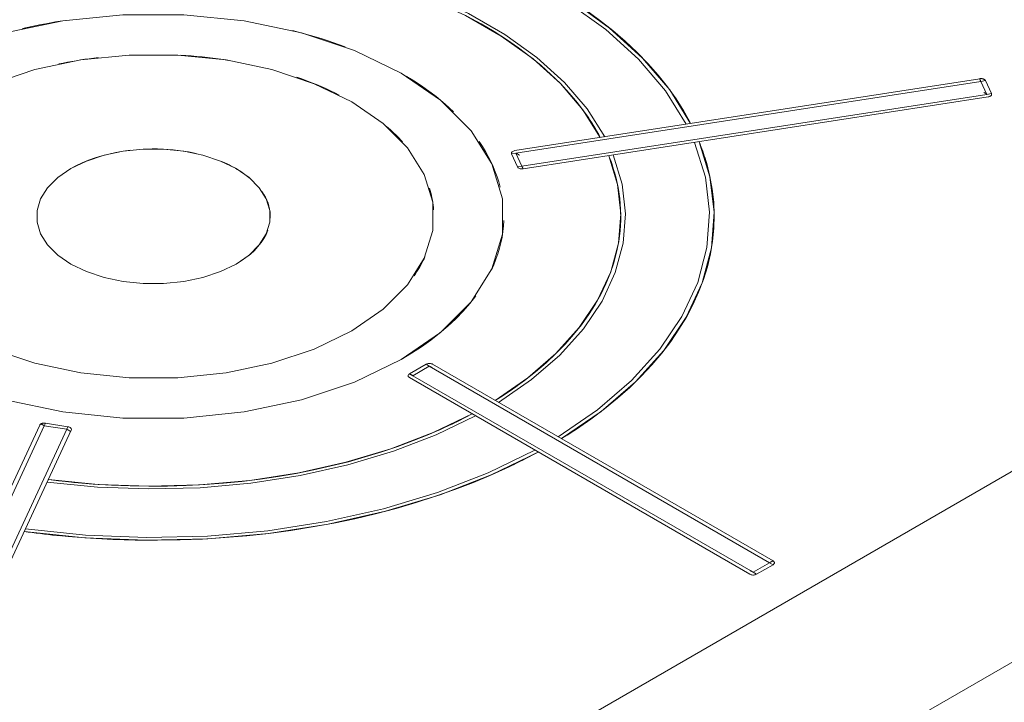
# Model space of a CAD drawing. Header units: millimetres. Extents: x 567 to 934, y -1 to 364.
# Tile 356 of 656: x 734.296 to 734.812, y 8.82 to 9.177. Entities that reach past the tile are written whole.
import ezdxf

# ---------------------------------------------------------------- set-up
doc = ezdxf.new("R2010")
doc.units = ezdxf.units.MM
doc.header["$MEASUREMENT"] = 0
doc.layers.add('ARQ FINA', color=8, linetype='Continuous')
doc.layers.add('G-IMPT', color=8, linetype='Continuous', lineweight=13)

msp = doc.modelspace()

# ---------------------------------------------------------------- linework, layer by layer
at = {"layer": 'ARQ FINA', "lineweight": 5}
for p, q in [((735.07439, 9.09), (734.33827, 8.665)), ((734.42487, 8.615), (735.16099, 9.04))]:
    msp.add_line(p, q, dxfattribs=at)
at = {"layer": 'G-IMPT', "lineweight": 5}
for p, q in [((734.79884, 9.14636), (734.55514, 9.10866)), ((734.79884, 9.14636), (734.55514, 9.10866)), ((734.55568, 9.10728), (734.79938, 9.14498)), ((734.80184, 9.14536), (734.79938, 9.14498)), ((734.79938, 9.14498), (734.80255, 9.13815)), ((734.80501, 9.13853), (734.80184, 9.14536)), ((734.80501, 9.13853), (734.80184, 9.14536)), ((734.80501, 9.13853), (734.80184, 9.14536)), ((734.80255, 9.13815), (734.55885, 9.10045)), ((734.55958, 9.0991), (734.80328, 9.1368)), ((734.80328, 9.1368), (734.55958, 9.0991)), ((734.80255, 9.13815), (734.80501, 9.13853)), ((734.55568, 9.10728), (734.55341, 9.10693)), ((734.55341, 9.10693), (734.55658, 9.1001)), ((734.55341, 9.10693), (734.55658, 9.1001)), ((734.55341, 9.10693), (734.55658, 9.1001)), ((734.55885, 9.10045), (734.55568, 9.10728)), ((734.55658, 9.1001), (734.55885, 9.10045)), ((734.5086, 8.99673), (734.49994, 8.99173)), ((734.5086, 8.99673), (734.49994, 8.99173)), ((734.5086, 8.99673), (734.49994, 8.99173)), ((734.51027, 8.99577), (734.5086, 8.99673)), ((734.69047, 8.89373), (734.51207, 8.99673)), ((734.69047, 8.89373), (734.51207, 8.99673)), ((734.49994, 8.99173), (734.50161, 8.99077)), ((734.50161, 8.99077), (734.51027, 8.99577)), ((734.68001, 8.88777), (734.50161, 8.99077)), ((734.51027, 8.99577), (734.68867, 8.89277)), ((734.49994, 8.98973), (734.67834, 8.88673)), ((734.67834, 8.88673), (734.49994, 8.98973)), ((734.30908, 8.96586), (734.30847, 8.96455)), ((734.32091, 8.96403), (734.30908, 8.96586)), ((734.32091, 8.96403), (734.30908, 8.96586)), ((734.32091, 8.96403), (734.30908, 8.96586)), ((734.30608, 8.96486), (734.24078, 8.82416)), ((734.24078, 8.82416), (734.30608, 8.96486)), ((734.24317, 8.82385), (734.30847, 8.96455)), ((734.3203, 8.96272), (734.255, 8.82202)), ((734.25734, 8.8216), (734.32264, 8.9623)), ((734.25734, 8.8216), (734.32264, 8.9623)), ((734.30847, 8.96455), (734.3203, 8.96272)), ((734.3203, 8.96272), (734.32091, 8.96403)), ((734.68867, 8.89277), (734.68001, 8.88777)), ((734.69047, 8.89173), (734.68867, 8.89277)), ((734.68001, 8.88777), (734.68181, 8.88673)), ((734.68181, 8.88673), (734.69047, 8.89173)), ((734.68181, 8.88673), (734.69047, 8.89173)), ((734.68181, 8.88673), (734.69047, 8.89173))]:
    msp.add_line(p, q, dxfattribs=at)
for points in [[(734.64493, 9.12255), (734.63407, 9.13993), (734.61998, 9.15651), (734.60283, 9.17211), (734.58282, 9.18652), (734.5602, 9.19958), (734.53523, 9.21113), (734.50822, 9.22104), (734.4795, 9.22917), (734.4494, 9.23544)], [(734.64729, 9.12292), (734.63635, 9.14045), (734.62214, 9.15718), (734.60484, 9.17292), (734.58465, 9.18746), (734.56183, 9.20064), (734.53664, 9.21229), (734.50939, 9.22228), (734.4804, 9.23049), (734.45004, 9.2368)], [(734.59995, 9.11559), (734.59081, 9.13), (734.57901, 9.14376), (734.56471, 9.15669), (734.54806, 9.16866), (734.52926, 9.17951), (734.50854, 9.18912), (734.48613, 9.19738), (734.46231, 9.20419), (734.43735, 9.20947)], [(734.60232, 9.11596), (734.59308, 9.13053), (734.58117, 9.14443), (734.56671, 9.15751), (734.54989, 9.1696), (734.53089, 9.18057), (734.50994, 9.19028), (734.4873, 9.19863), (734.46321, 9.20551), (734.43798, 9.21084)], [(734.64729, 9.12292), (734.6437, 9.12938), (734.63965, 9.13575), (734.63517, 9.14203), (734.63026, 9.1482), (734.62493, 9.15424), (734.61918, 9.16017), (734.61302, 9.16595), (734.60647, 9.17159), (734.59954, 9.17707), (734.59223, 9.18238)], [(734.49561, 8.99923), (734.5162, 9.0134), (734.53221, 9.02941), (734.54316, 9.04678), (734.54872, 9.06499), (734.54872, 9.08348), (734.54316, 9.10168), (734.53221, 9.11906), (734.5162, 9.13507), (734.49561, 9.14923), (734.47108, 9.16112), (734.44335, 9.17036), (734.41326, 9.17668), (734.38172, 9.1799), (734.3497, 9.1799), (734.31816, 9.17668), (734.28807, 9.17036), (734.26034, 9.16112), (734.23581, 9.14923)], [(734.31937, 9.17687), (734.31686, 9.17648), (734.31435, 9.17607), (734.31186, 9.17564), (734.30937, 9.17519), (734.3069, 9.17472), (734.30444, 9.17423), (734.30199, 9.17371), (734.29955, 9.17318), (734.29713, 9.17263)], [(734.5303, 9.17897), (734.53742, 9.17509), (734.54427, 9.17104), (734.55083, 9.16684), (734.5571, 9.16249), (734.56306, 9.158), (734.5687, 9.15338), (734.57402, 9.14863), (734.57901, 9.14376), (734.58365, 9.13878), (734.58795, 9.1337), (734.59189, 9.12852), (734.59547, 9.12325), (734.59868, 9.11791), (734.59995, 9.11559)], [(734.46617, 9.16304), (734.46323, 9.16412), (734.46026, 9.16517), (734.45725, 9.16619), (734.45421, 9.16718), (734.45114, 9.16813), (734.44804, 9.16905), (734.4449, 9.16994), (734.44174, 9.17079), (734.43855, 9.1716)], [(734.46963, 9.01423), (734.4861, 9.02556), (734.49891, 9.03837), (734.50767, 9.05227), (734.51212, 9.06684), (734.51212, 9.08163), (734.50767, 9.09619), (734.49891, 9.11009), (734.4861, 9.1229), (734.46963, 9.13423), (734.45001, 9.14374), (734.42782, 9.15114), (734.40375, 9.15619), (734.37852, 9.15876), (734.3529, 9.15876), (734.32767, 9.15619), (734.3036, 9.15114), (734.28141, 9.14374), (734.26179, 9.13423)], [(734.33677, 9.15742), (734.33443, 9.15714), (734.3321, 9.15684), (734.32978, 9.15651), (734.32747, 9.15616), (734.32517, 9.15579), (734.32288, 9.1554), (734.3206, 9.15499), (734.31833, 9.15456), (734.31608, 9.1541)], [(734.40512, 9.15598), (734.40236, 9.1564), (734.39959, 9.1568), (734.3968, 9.15717), (734.394, 9.1575), (734.39119, 9.1578), (734.38837, 9.15807), (734.38554, 9.15831), (734.3827, 9.15852), (734.37986, 9.15869)], [(734.23581, 9.14923), (734.21522, 9.13507), (734.19921, 9.11906), (734.18826, 9.10168), (734.1827, 9.08348), (734.1827, 9.06499), (734.18826, 9.04678), (734.19921, 9.02941), (734.21522, 9.0134), (734.23581, 8.99923), (734.26034, 8.98735), (734.28807, 8.9781), (734.31816, 8.97178), (734.3497, 8.96857), (734.38172, 8.96857), (734.41326, 8.97178), (734.44335, 8.9781), (734.47108, 8.98735), (734.49561, 8.99923)], [(734.46311, 9.13777), (734.4608, 9.13893), (734.45845, 9.14006), (734.45606, 9.14116), (734.45363, 9.14223), (734.45116, 9.14327), (734.44866, 9.14428), (734.44612, 9.14526), (734.44354, 9.14621), (734.44094, 9.14713)], [(734.50076, 9.14614), (734.50048, 9.14631), (734.5002, 9.14649), (734.49991, 9.14667), (734.49963, 9.14684), (734.49934, 9.14702), (734.49906, 9.14719), (734.49877, 9.14737), (734.49848, 9.14754), (734.49819, 9.14771)], [(734.52295, 9.12908), (734.52079, 9.1311), (734.51854, 9.13309), (734.51622, 9.13505), (734.51383, 9.13698), (734.51136, 9.13888), (734.50882, 9.14074), (734.5062, 9.14257), (734.50352, 9.14437), (734.50076, 9.14614)], [(734.79884, 9.14636), (734.79883, 9.14635), (734.79884, 9.14632), (734.79885, 9.14627), (734.79887, 9.14621), (734.79889, 9.14614), (734.79891, 9.14607), (734.79894, 9.14601), (734.79896, 9.14594), (734.79899, 9.14588), (734.79901, 9.14583), (734.79903, 9.14578), (734.79905, 9.14573), (734.79907, 9.14569), (734.79908, 9.14565), (734.7991, 9.14562), (734.79911, 9.14558), (734.79913, 9.14555), (734.79914, 9.14553), (734.79915, 9.1455), (734.79916, 9.14548), (734.79917, 9.14546), (734.79918, 9.14544), (734.79918, 9.14542), (734.79919, 9.14541), (734.7992, 9.14539), (734.7992, 9.14538), (734.79921, 9.14536), (734.79922, 9.14535), (734.79922, 9.14534), (734.79923, 9.14533), (734.79923, 9.14532), (734.79924, 9.14531), (734.79924, 9.1453), (734.79924, 9.14529), (734.79925, 9.14528), (734.79925, 9.14527), (734.79925, 9.14526), (734.79926, 9.14526), (734.79926, 9.14525), (734.79926, 9.14524), (734.79927, 9.14524), (734.79927, 9.14523), (734.79927, 9.14522), (734.79927, 9.14522), (734.79928, 9.14521), (734.79928, 9.14521), (734.79928, 9.1452), (734.79928, 9.1452), (734.79929, 9.14519), (734.79929, 9.14519), (734.79929, 9.14519), (734.79929, 9.14518), (734.79929, 9.14518), (734.79929, 9.14517), (734.7993, 9.14517), (734.7993, 9.14517), (734.7993, 9.14516), (734.7993, 9.14516), (734.7993, 9.14516), (734.7993, 9.14515), (734.79931, 9.14515), (734.79931, 9.14515), (734.79931, 9.14515), (734.79931, 9.14514), (734.79931, 9.14514), (734.79931, 9.14514), (734.79931, 9.14514), (734.79931, 9.14513), (734.79931, 9.14513), (734.79932, 9.14513), (734.79932, 9.14513), (734.79932, 9.14512), (734.79932, 9.14512), (734.79932, 9.14512), (734.79932, 9.14512), (734.79932, 9.14512), (734.79932, 9.14511), (734.79932, 9.14511), (734.79932, 9.14511), (734.79932, 9.14511), (734.79933, 9.14511), (734.79933, 9.1451), (734.79933, 9.1451), (734.79933, 9.1451), (734.79933, 9.1451), (734.79933, 9.1451), (734.79933, 9.1451), (734.79933, 9.1451), (734.79933, 9.14509), (734.79933, 9.14509), (734.79934, 9.14507), (734.79935, 9.14506), (734.79935, 9.14504), (734.79936, 9.14503), (734.79936, 9.14503), (734.79937, 9.14502), (734.79937, 9.14501), (734.79937, 9.14501), (734.79937, 9.145), (734.79938, 9.145), (734.79938, 9.14499), (734.79938, 9.14499), (734.79938, 9.14498)], [(734.80184, 9.14536), (734.80177, 9.14548), (734.80169, 9.14559), (734.80159, 9.1457), (734.80148, 9.14581), (734.80135, 9.1459), (734.80121, 9.146), (734.80105, 9.14608), (734.80088, 9.14615), (734.8007, 9.14622), (734.80051, 9.14628), (734.80031, 9.14632), (734.80011, 9.14636), (734.7999, 9.14639), (734.79969, 9.1464), (734.79947, 9.14641), (734.79926, 9.1464), (734.79905, 9.14639), (734.79884, 9.14636)], [(734.80184, 9.14536), (734.80177, 9.14548), (734.80169, 9.14559), (734.80159, 9.1457), (734.80148, 9.14581), (734.80135, 9.1459), (734.80121, 9.146), (734.80105, 9.14608), (734.80088, 9.14615), (734.8007, 9.14622), (734.80051, 9.14628), (734.80031, 9.14632), (734.80011, 9.14636), (734.7999, 9.14639), (734.79969, 9.1464), (734.79947, 9.14641), (734.79926, 9.1464), (734.79905, 9.14639), (734.79884, 9.14636)], [(734.80271, 9.1382), (734.8027, 9.13821), (734.8027, 9.13821), (734.80269, 9.13821), (734.80268, 9.13822), (734.80268, 9.13822), (734.80267, 9.13823), (734.80266, 9.13823), (734.80265, 9.13824), (734.80264, 9.13824), (734.80263, 9.13825), (734.80261, 9.13826), (734.80259, 9.13827), (734.80257, 9.13828), (734.80257, 9.13829), (734.80256, 9.13829), (734.80256, 9.13829), (734.80256, 9.13829), (734.80256, 9.13829), (734.80256, 9.13829), (734.80255, 9.13829), (734.80255, 9.13829), (734.80255, 9.13829), (734.80255, 9.1383), (734.80255, 9.1383), (734.80254, 9.1383), (734.80254, 9.1383), (734.80254, 9.1383), (734.80254, 9.1383), (734.80253, 9.1383), (734.80253, 9.13831), (734.80253, 9.13831), (734.80253, 9.13831), (734.80252, 9.13831), (734.80252, 9.13831), (734.80252, 9.13831), (734.80251, 9.13832), (734.80251, 9.13832), (734.80251, 9.13832), (734.8025, 9.13832), (734.8025, 9.13832), (734.8025, 9.13833), (734.80249, 9.13833), (734.80249, 9.13833), (734.80249, 9.13833), (734.80248, 9.13833), (734.80248, 9.13834), (734.80247, 9.13834), (734.80247, 9.13834), (734.80246, 9.13834), (734.80246, 9.13835), (734.80246, 9.13835), (734.80245, 9.13835), (734.80244, 9.13836), (734.80244, 9.13836), (734.80243, 9.13836), (734.80243, 9.13836), (734.80242, 9.13837), (734.80241, 9.13837), (734.80241, 9.13838), (734.8024, 9.13838), (734.80239, 9.13838), (734.80239, 9.13839), (734.80238, 9.13839), (734.80237, 9.1384), (734.80236, 9.1384), (734.80235, 9.13841), (734.80234, 9.13841), (734.80233, 9.13842), (734.80232, 9.13843), (734.80231, 9.13843), (734.8023, 9.13844), (734.80228, 9.13845), (734.80227, 9.13845), (734.80226, 9.13846), (734.80224, 9.13847), (734.80223, 9.13848), (734.80221, 9.13849), (734.80219, 9.1385), (734.80217, 9.13851), (734.80215, 9.13852), (734.80212, 9.13854), (734.8021, 9.13855), (734.80207, 9.13857), (734.80204, 9.13858), (734.80201, 9.1386), (734.80198, 9.13862), (734.80194, 9.13864), (734.8019, 9.13866), (734.80185, 9.13869), (734.8018, 9.13871), (734.80175, 9.13874), (734.80169, 9.13878), (734.80163, 9.13881), (734.80155, 9.13885), (734.80148, 9.13889), (734.80139, 9.13894), (734.80131, 9.13898), (734.80122, 9.13903), (734.80113, 9.13907), (734.80105, 9.13911), (734.80098, 9.13914), (734.80093, 9.13916), (734.80091, 9.13917)], [(734.80328, 9.1368), (734.80368, 9.13688), (734.80405, 9.13701), (734.80438, 9.13717), (734.80465, 9.13735), (734.80486, 9.13757), (734.80501, 9.1378), (734.80508, 9.13804), (734.80508, 9.13829), (734.80501, 9.13853)], [(734.80328, 9.1368), (734.80368, 9.13688), (734.80405, 9.13701), (734.80438, 9.13717), (734.80465, 9.13735), (734.80486, 9.13757), (734.80501, 9.1378), (734.80508, 9.13804), (734.80508, 9.13829), (734.80501, 9.13853)], [(734.26179, 9.13423), (734.24532, 9.1229), (734.23251, 9.11009), (734.22375, 9.09619), (734.2193, 9.08163), (734.2193, 9.06684), (734.22375, 9.05227), (734.23251, 9.03837), (734.24532, 9.02556), (734.26179, 9.01423), (734.28141, 9.00473), (734.3036, 8.99733), (734.32767, 8.99227), (734.3529, 8.9897), (734.37852, 8.9897), (734.40375, 8.99227), (734.42782, 8.99733), (734.45001, 9.00473), (734.46963, 9.01423)], [(734.64729, 9.12292), (734.64666, 9.12412), (734.64601, 9.12532), (734.64535, 9.12652), (734.64467, 9.12771), (734.64398, 9.1289), (734.64327, 9.13009), (734.64254, 9.13128), (734.6418, 9.13246), (734.64105, 9.13364)], [(734.59995, 9.11559), (734.59914, 9.11709), (734.5983, 9.11858), (734.59743, 9.12007), (734.59654, 9.12155), (734.59562, 9.12303), (734.59466, 9.1245), (734.59368, 9.12596), (734.59268, 9.12742), (734.59164, 9.12887)], [(734.49619, 9.11328), (734.49535, 9.11421), (734.49449, 9.11512), (734.49361, 9.11603), (734.49271, 9.11693), (734.49179, 9.11783), (734.49086, 9.11872), (734.4899, 9.11961), (734.48893, 9.12048), (734.48793, 9.12135)], [(734.40901, 9.04923), (734.41587, 9.05395), (734.42121, 9.05929), (734.42486, 9.06508), (734.42671, 9.07115), (734.42671, 9.07731), (734.42486, 9.08338), (734.42121, 9.08917), (734.41587, 9.09451), (734.40901, 9.09923), (734.40083, 9.10319), (734.39159, 9.10628), (734.38156, 9.10838), (734.37105, 9.10945), (734.36037, 9.10945), (734.34986, 9.10838), (734.33983, 9.10628), (734.33058, 9.10319), (734.32241, 9.09923)], [(734.38917, 9.10689), (734.38661, 9.10747), (734.38401, 9.10797), (734.38137, 9.10841), (734.3787, 9.10878), (734.37601, 9.10908), (734.37329, 9.10932), (734.37056, 9.10948), (734.36782, 9.10957), (734.36507, 9.10959)], [(734.5475, 9.08954), (734.54675, 9.09225), (734.54588, 9.09495), (734.54489, 9.09764), (734.54378, 9.10032), (734.54255, 9.10297), (734.5412, 9.10561), (734.53973, 9.10822), (734.53815, 9.11082), (734.53645, 9.11339)], [(734.5778, 8.95878), (734.59843, 8.9729), (734.61627, 8.98824), (734.63108, 9.00461), (734.6427, 9.02182), (734.65098, 9.03966), (734.65583, 9.05792), (734.65718, 9.07638), (734.65501, 9.09481), (734.64936, 9.11299)], [(734.57953, 8.95778), (734.58742, 8.96281), (734.59496, 8.96802), (734.60214, 8.9734), (734.60893, 8.97894), (734.61534, 8.98463), (734.62134, 8.99046), (734.62694, 8.99643), (734.63212, 9.00253), (734.63687, 9.00874), (734.64119, 9.01505), (734.64507, 9.02146), (734.64851, 9.02795), (734.65148, 9.03451), (734.65401, 9.04114), (734.65607, 9.04783), (734.65767, 9.05455), (734.65879, 9.06131), (734.65946, 9.06809), (734.65965, 9.07487), (734.65937, 9.08166), (734.65862, 9.08843), (734.6574, 9.09518), (734.65572, 9.1019), (734.65357, 9.10857), (734.65173, 9.11336)], [(734.57953, 8.95778), (734.60036, 8.97202), (734.61835, 8.98749), (734.6333, 9.00401), (734.64503, 9.02137), (734.65338, 9.03938), (734.65827, 9.0578), (734.65962, 9.07642), (734.65744, 9.09501), (734.65173, 9.11336)], [(734.65561, 9.10227), (734.65524, 9.10351), (734.65486, 9.10474), (734.65446, 9.10598), (734.65404, 9.10721), (734.65361, 9.10845), (734.65317, 9.10968), (734.6527, 9.1109), (734.65222, 9.11213), (734.65173, 9.11336)], [(734.35375, 9.10891), (734.34985, 9.10838), (734.34602, 9.10771), (734.34227, 9.10689), (734.33862, 9.10594), (734.33509, 9.10485), (734.33168, 9.10363), (734.32843, 9.10228), (734.32533, 9.10081), (734.32241, 9.09923)], [(734.60439, 9.10603), (734.6064, 9.10049), (734.60802, 9.09492), (734.60926, 9.08931), (734.61011, 9.08367), (734.61057, 9.07802), (734.61064, 9.07236), (734.61031, 9.06671), (734.6096, 9.06107), (734.60849, 9.05545), (734.60699, 9.04986), (734.60511, 9.04431), (734.60285, 9.0388), (734.6002, 9.03336), (734.59719, 9.02798), (734.5938, 9.02267), (734.59004, 9.01744), (734.58593, 9.01231), (734.58147, 9.00728), (734.57665, 9.00235), (734.57151, 8.99753), (734.56603, 8.99284), (734.56023, 8.98828), (734.55412, 8.98386), (734.54771, 8.97958), (734.54487, 8.97779)], [(734.54487, 8.97779), (734.56192, 8.98957), (734.57665, 9.00234), (734.5889, 9.01596), (734.59852, 9.03027), (734.6054, 9.0451), (734.60946, 9.06026), (734.61065, 9.0756), (734.60895, 9.09091), (734.60439, 9.10603)], [(734.5466, 8.97679), (734.56384, 8.98869), (734.57874, 9.0016), (734.59112, 9.01537), (734.60085, 9.02983), (734.6078, 9.04481), (734.6119, 9.06014), (734.6131, 9.07564), (734.61137, 9.09112), (734.60675, 9.1064)], [(734.55514, 9.10866), (734.55474, 9.10858), (734.55437, 9.10845), (734.55404, 9.10829), (734.55377, 9.10811), (734.55355, 9.10789), (734.55341, 9.10766), (734.55333, 9.10742), (734.55333, 9.10717), (734.55341, 9.10693)], [(734.55514, 9.10866), (734.55474, 9.10858), (734.55437, 9.10845), (734.55404, 9.10829), (734.55377, 9.10811), (734.55355, 9.10789), (734.55341, 9.10766), (734.55333, 9.10742), (734.55333, 9.10717), (734.55341, 9.10693)], [(734.5575, 9.10629), (734.5575, 9.10631), (734.55747, 9.10634), (734.55741, 9.10637), (734.55735, 9.10642), (734.55727, 9.10647), (734.55719, 9.10652), (734.55711, 9.10657), (734.55703, 9.10662), (734.55696, 9.10667), (734.55689, 9.10671), (734.55683, 9.10675), (734.55678, 9.10678), (734.55672, 9.10681), (734.55668, 9.10684), (734.55663, 9.10687), (734.55659, 9.10689), (734.55656, 9.10691), (734.55652, 9.10693), (734.55649, 9.10695), (734.55647, 9.10697), (734.55644, 9.10698), (734.55641, 9.107), (734.55639, 9.10701), (734.55637, 9.10702), (734.55635, 9.10703), (734.55633, 9.10704), (734.55632, 9.10705), (734.5563, 9.10706), (734.55629, 9.10707), (734.55627, 9.10708), (734.55626, 9.10709), (734.55625, 9.1071), (734.55623, 9.1071), (734.55622, 9.10711), (734.55621, 9.10712), (734.5562, 9.10712), (734.55619, 9.10713), (734.55618, 9.10713), (734.55618, 9.10714), (734.55617, 9.10714), (734.55616, 9.10715), (734.55615, 9.10715), (734.55614, 9.10716), (734.55614, 9.10716), (734.55613, 9.10716), (734.55612, 9.10717), (734.55612, 9.10717), (734.55611, 9.10717), (734.55611, 9.10718), (734.5561, 9.10718), (734.5561, 9.10718), (734.55609, 9.10719), (734.55609, 9.10719), (734.55608, 9.10719), (734.55608, 9.10719), (734.55607, 9.1072), (734.55607, 9.1072), (734.55606, 9.1072), (734.55606, 9.1072), (734.55606, 9.10721), (734.55605, 9.10721), (734.55605, 9.10721), (734.55605, 9.10721), (734.55604, 9.10721), (734.55604, 9.10722), (734.55604, 9.10722), (734.55603, 9.10722), (734.55603, 9.10722), (734.55603, 9.10722), (734.55602, 9.10723), (734.55602, 9.10723), (734.55602, 9.10723), (734.55602, 9.10723), (734.55601, 9.10723), (734.55601, 9.10723), (734.55601, 9.10723), (734.55601, 9.10724), (734.556, 9.10724), (734.556, 9.10724), (734.556, 9.10724), (734.556, 9.10724), (734.55599, 9.10724), (734.55599, 9.10724), (734.55599, 9.10724), (734.55599, 9.10725), (734.55599, 9.10725), (734.55598, 9.10725), (734.55598, 9.10725), (734.55598, 9.10725), (734.55598, 9.10725), (734.55595, 9.10727), (734.55593, 9.10728), (734.55592, 9.10729), (734.5559, 9.10729), (734.55589, 9.1073), (734.55588, 9.10731), (734.55588, 9.10731), (734.55587, 9.10732), (734.55586, 9.10732), (734.55586, 9.10732), (734.55585, 9.10733), (734.55584, 9.10733), (734.55584, 9.10733)], [(734.60869, 9.09214), (734.60833, 9.09369), (734.60794, 9.09524), (734.60752, 9.09679), (734.60707, 9.09834), (734.60659, 9.09989), (734.60609, 9.10143), (734.60555, 9.10297), (734.60498, 9.1045), (734.60439, 9.10603)], [(734.32241, 9.09923), (734.31555, 9.09451), (734.31021, 9.08917), (734.30656, 9.08338), (734.3047, 9.07731), (734.3047, 9.07115), (734.30656, 9.06508), (734.31021, 9.05929), (734.31555, 9.05395), (734.32241, 9.04923), (734.33058, 9.04527), (734.33983, 9.04219), (734.34986, 9.04008), (734.36037, 9.03901), (734.37105, 9.03901), (734.38156, 9.04008), (734.39159, 9.04219), (734.40083, 9.04527), (734.40901, 9.04923)], [(734.41068, 9.09823), (734.40967, 9.09884), (734.40864, 9.09944), (734.40759, 9.10003), (734.40651, 9.1006), (734.40541, 9.10115), (734.40429, 9.10169), (734.40314, 9.10221), (734.40198, 9.10272), (734.40079, 9.10321)], [(734.55658, 9.1001), (734.55672, 9.09987), (734.55694, 9.09965), (734.55721, 9.09946), (734.55754, 9.09931), (734.55791, 9.09918), (734.55831, 9.0991), (734.55873, 9.09906), (734.55916, 9.09906), (734.55958, 9.0991)], [(734.55658, 9.1001), (734.55672, 9.09987), (734.55694, 9.09965), (734.55721, 9.09946), (734.55754, 9.09931), (734.55791, 9.09918), (734.55831, 9.0991), (734.55873, 9.09906), (734.55916, 9.09906), (734.55958, 9.0991)], [(734.55885, 9.10045), (734.55885, 9.10045), (734.55886, 9.10044), (734.55886, 9.10044), (734.55886, 9.10043), (734.55886, 9.10043), (734.55887, 9.10042), (734.55887, 9.10041), (734.55887, 9.10041), (734.55888, 9.1004), (734.55888, 9.10039), (734.55889, 9.10038), (734.55889, 9.10036), (734.5589, 9.10034), (734.5589, 9.10034), (734.55891, 9.10034), (734.55891, 9.10034), (734.55891, 9.10033), (734.55891, 9.10033), (734.55891, 9.10033), (734.55891, 9.10033), (734.55891, 9.10033), (734.55891, 9.10033), (734.55891, 9.10032), (734.55891, 9.10032), (734.55891, 9.10032), (734.55891, 9.10032), (734.55892, 9.10032), (734.55892, 9.10031), (734.55892, 9.10031), (734.55892, 9.10031), (734.55892, 9.10031), (734.55892, 9.10031), (734.55892, 9.1003), (734.55892, 9.1003), (734.55892, 9.1003), (734.55892, 9.1003), (734.55893, 9.10029), (734.55893, 9.10029), (734.55893, 9.10029), (734.55893, 9.10029), (734.55893, 9.10028), (734.55893, 9.10028), (734.55893, 9.10028), (734.55893, 9.10028), (734.55894, 9.10027), (734.55894, 9.10027), (734.55894, 9.10027), (734.55894, 9.10026), (734.55894, 9.10026), (734.55894, 9.10026), (734.55895, 9.10025), (734.55895, 9.10025), (734.55895, 9.10024), (734.55895, 9.10024), (734.55895, 9.10023), (734.55896, 9.10023), (734.55896, 9.10022), (734.55896, 9.10022), (734.55896, 9.10021), (734.55897, 9.10021), (734.55897, 9.1002), (734.55897, 9.1002), (734.55897, 9.10019), (734.55898, 9.10018), (734.55898, 9.10018), (734.55898, 9.10017), (734.55899, 9.10016), (734.55899, 9.10015), (734.559, 9.10015), (734.559, 9.10014), (734.559, 9.10013), (734.55901, 9.10012), (734.55901, 9.10011), (734.55902, 9.1001), (734.55903, 9.10008), (734.55903, 9.10007), (734.55904, 9.10006), (734.55905, 9.10004), (734.55905, 9.10003), (734.55906, 9.10001), (734.55907, 9.09999), (734.55908, 9.09997), (734.55909, 9.09995), (734.5591, 9.09993), (734.55911, 9.09991), (734.55913, 9.09988), (734.55914, 9.09985), (734.55916, 9.09982), (734.55917, 9.09979), (734.55919, 9.09975), (734.55921, 9.09971), (734.55924, 9.09966), (734.55926, 9.09961), (734.55929, 9.09956), (734.55932, 9.0995), (734.55936, 9.09944), (734.55939, 9.09937), (734.55943, 9.09931), (734.55947, 9.09924), (734.5595, 9.09918), (734.55953, 9.09914), (734.55956, 9.09911), (734.55958, 9.0991)], [(734.41699, 9.09356), (734.41635, 9.09411), (734.4157, 9.09465), (734.41504, 9.09518), (734.41435, 9.09571), (734.41365, 9.09623), (734.41293, 9.09674), (734.41219, 9.09725), (734.41144, 9.09774), (734.41068, 9.09823)], [(734.51256, 9.07757), (734.51246, 9.07886), (734.51232, 9.08014), (734.51215, 9.08143), (734.51194, 9.08271), (734.5117, 9.08399), (734.51143, 9.08527), (734.51112, 9.08654), (734.51078, 9.08782), (734.51041, 9.08909)], [(734.42692, 9.07324), (734.42694, 9.07483), (734.42683, 9.07642), (734.4266, 9.07801), (734.42624, 9.07959), (734.42576, 9.08115), (734.42516, 9.08271), (734.42444, 9.08424), (734.4236, 9.08576), (734.42264, 9.08725)], [(734.54283, 9.04608), (734.54411, 9.04891), (734.54525, 9.05177), (734.54626, 9.05464), (734.54713, 9.05752), (734.54786, 9.06042), (734.54845, 9.06332), (734.5489, 9.06624), (734.54921, 9.06916), (734.54938, 9.07209)], [(734.40901, 9.04923), (734.41171, 9.05089), (734.41421, 9.05265), (734.41652, 9.0545), (734.41861, 9.05642), (734.42048, 9.05843), (734.42213, 9.06049), (734.42355, 9.06262), (734.42472, 9.06479), (734.42565, 9.067)], [(734.50241, 9.04307), (734.50314, 9.04416), (734.50385, 9.04527), (734.50453, 9.04637), (734.50518, 9.04748), (734.50581, 9.0486), (734.50641, 9.04972), (734.50699, 9.05085), (734.50753, 9.05198), (734.50805, 9.05312)], [(734.49561, 8.99923), (734.50102, 9.00249), (734.50617, 9.00587), (734.51108, 9.00938), (734.51572, 9.01301), (734.52009, 9.01674), (734.52418, 9.02058), (734.52799, 9.02452), (734.5315, 9.02854), (734.53472, 9.03265)], [(734.51207, 8.99673), (734.51174, 8.99689), (734.51137, 8.99701), (734.51097, 8.9971), (734.51055, 8.99714), (734.51012, 8.99714), (734.5097, 8.9971), (734.5093, 8.99701), (734.50893, 8.99689), (734.5086, 8.99673)], [(734.51207, 8.99673), (734.51174, 8.99689), (734.51137, 8.99701), (734.51097, 8.9971), (734.51055, 8.99714), (734.51012, 8.99714), (734.5097, 8.9971), (734.5093, 8.99701), (734.50893, 8.99689), (734.5086, 8.99673)], [(734.49994, 8.99173), (734.49967, 8.99154), (734.49946, 8.99133), (734.49931, 8.9911), (734.49924, 8.99086), (734.49924, 8.99061), (734.49931, 8.99037), (734.49946, 8.99013), (734.49967, 8.98992), (734.49994, 8.98973)], [(734.49994, 8.99173), (734.49967, 8.99154), (734.49946, 8.99133), (734.49931, 8.9911), (734.49924, 8.99086), (734.49924, 8.99061), (734.49931, 8.99037), (734.49946, 8.99013), (734.49967, 8.98992), (734.49994, 8.98973)], [(734.50174, 8.99077), (734.50174, 8.99077), (734.50173, 8.99078), (734.50172, 8.99078), (734.50172, 8.99078), (734.50171, 8.99079), (734.5017, 8.99079), (734.5017, 8.9908), (734.50169, 8.9908), (734.50168, 8.99081), (734.50166, 8.99082), (734.50165, 8.99082), (734.50163, 8.99084), (734.5016, 8.99085), (734.5016, 8.99085), (734.5016, 8.99085), (734.50159, 8.99085), (734.50159, 8.99086), (734.50159, 8.99086), (734.50159, 8.99086), (734.50159, 8.99086), (734.50158, 8.99086), (734.50158, 8.99086), (734.50158, 8.99086), (734.50158, 8.99086), (734.50158, 8.99087), (734.50157, 8.99087), (734.50157, 8.99087), (734.50157, 8.99087), (734.50157, 8.99087), (734.50156, 8.99087), (734.50156, 8.99087), (734.50156, 8.99088), (734.50156, 8.99088), (734.50155, 8.99088), (734.50155, 8.99088), (734.50155, 8.99088), (734.50154, 8.99088), (734.50154, 8.99089), (734.50154, 8.99089), (734.50153, 8.99089), (734.50153, 8.99089), (734.50153, 8.99089), (734.50152, 8.9909), (734.50152, 8.9909), (734.50151, 8.9909), (734.50151, 8.9909), (734.50151, 8.9909), (734.5015, 8.99091), (734.5015, 8.99091), (734.50149, 8.99091), (734.50149, 8.99092), (734.50148, 8.99092), (734.50148, 8.99092), (734.50147, 8.99092), (734.50147, 8.99093), (734.50146, 8.99093), (734.50145, 8.99093), (734.50145, 8.99094), (734.50144, 8.99094), (734.50143, 8.99095), (734.50143, 8.99095), (734.50142, 8.99095), (734.50141, 8.99096), (734.5014, 8.99096), (734.50139, 8.99097), (734.50138, 8.99097), (734.50137, 8.99098), (734.50136, 8.99099), (734.50135, 8.99099), (734.50134, 8.991), (734.50133, 8.99101), (734.50132, 8.99101), (734.5013, 8.99102), (734.50129, 8.99103), (734.50127, 8.99104), (734.50126, 8.99105), (734.50124, 8.99106), (734.50122, 8.99107), (734.5012, 8.99108), (734.50118, 8.99109), (734.50116, 8.9911), (734.50113, 8.99112), (734.50111, 8.99113), (734.50108, 8.99115), (734.50104, 8.99117), (734.50101, 8.99118), (734.50097, 8.99121), (734.50093, 8.99123), (734.50089, 8.99125), (734.50084, 8.99128), (734.50078, 8.99131), (734.50072, 8.99134), (734.50066, 8.99138), (734.50059, 8.99142), (734.50051, 8.99146), (734.50043, 8.9915), (734.50034, 8.99155), (734.50025, 8.9916), (734.50016, 8.99164), (734.50008, 8.99168), (734.50001, 8.99171), (734.49997, 8.99173), (734.49994, 8.99173)], [(734.51207, 8.99473), (734.51206, 8.99474), (734.51203, 8.99477), (734.51198, 8.99481), (734.51191, 8.99486), (734.51183, 8.99491), (734.51175, 8.99496), (734.51167, 8.99501), (734.5116, 8.99506), (734.51152, 8.9951), (734.51146, 8.99514), (734.5114, 8.99518), (734.51134, 8.99522), (734.51129, 8.99525), (734.51124, 8.99528), (734.5112, 8.9953), (734.51116, 8.99533), (734.51112, 8.99535), (734.51109, 8.99537), (734.51106, 8.99539), (734.51103, 8.9954), (734.511, 8.99542), (734.51098, 8.99543), (734.51096, 8.99545), (734.51093, 8.99546), (734.51092, 8.99547), (734.5109, 8.99548), (734.51088, 8.99549), (734.51086, 8.9955), (734.51085, 8.99551), (734.51084, 8.99552), (734.51082, 8.99552), (734.51081, 8.99553), (734.5108, 8.99554), (734.51079, 8.99555), (734.51078, 8.99555), (734.51077, 8.99556), (734.51076, 8.99556), (734.51075, 8.99557), (734.51074, 8.99557), (734.51073, 8.99558), (734.51072, 8.99558), (734.51071, 8.99559), (734.51071, 8.99559), (734.5107, 8.9956), (734.51069, 8.9956), (734.51069, 8.9956), (734.51068, 8.99561), (734.51068, 8.99561), (734.51067, 8.99561), (734.51066, 8.99562), (734.51066, 8.99562), (734.51065, 8.99562), (734.51065, 8.99563), (734.51064, 8.99563), (734.51064, 8.99563), (734.51064, 8.99563), (734.51063, 8.99564), (734.51063, 8.99564), (734.51062, 8.99564), (734.51062, 8.99564), (734.51062, 8.99565), (734.51061, 8.99565), (734.51061, 8.99565), (734.51061, 8.99565), (734.5106, 8.99565), (734.5106, 8.99566), (734.5106, 8.99566), (734.51059, 8.99566), (734.51059, 8.99566), (734.51059, 8.99566), (734.51058, 8.99566), (734.51058, 8.99567), (734.51058, 8.99567), (734.51058, 8.99567), (734.51057, 8.99567), (734.51057, 8.99567), (734.51057, 8.99567), (734.51057, 8.99567), (734.51056, 8.99568), (734.51056, 8.99568), (734.51056, 8.99568), (734.51056, 8.99568), (734.51056, 8.99568), (734.51055, 8.99568), (734.51055, 8.99568), (734.51055, 8.99568), (734.51055, 8.99569), (734.51055, 8.99569), (734.51054, 8.99569), (734.51054, 8.99569), (734.51052, 8.9957), (734.5105, 8.99572), (734.51048, 8.99572), (734.51047, 8.99573), (734.51046, 8.99574), (734.51045, 8.99574), (734.51044, 8.99575), (734.51043, 8.99575), (734.51043, 8.99576), (734.51042, 8.99576), (734.51041, 8.99576), (734.51041, 8.99577), (734.5104, 8.99577)], [(734.54487, 8.97779), (734.54671, 8.97895), (734.54853, 8.98011), (734.55033, 8.98129), (734.5521, 8.98248), (734.55386, 8.98368), (734.55559, 8.98489), (734.55729, 8.98611), (734.55897, 8.98734), (734.56063, 8.98859)], [(734.53275, 8.97079), (734.52545, 8.96702), (734.51789, 8.96342), (734.5101, 8.95999), (734.50207, 8.95675), (734.49382, 8.9537), (734.48537, 8.95083), (734.47673, 8.94817), (734.46791, 8.94571), (734.45892, 8.94345), (734.44979, 8.9414), (734.44052, 8.93957), (734.43114, 8.93795), (734.42165, 8.93655), (734.41206, 8.93537), (734.40241, 8.93441), (734.39269, 8.93367), (734.38294, 8.93316), (734.37315, 8.93288), (734.36336, 8.93282), (734.35356, 8.93298), (734.34379, 8.93338), (734.33405, 8.934), (734.32436, 8.93484), (734.31474, 8.93591), (734.31063, 8.93643)], [(734.31063, 8.93643), (734.33682, 8.9338), (734.36335, 8.93282), (734.3899, 8.9335), (734.41618, 8.93584), (734.44185, 8.93982), (734.46663, 8.94537), (734.49022, 8.95244), (734.51235, 8.96095), (734.53275, 8.97079)], [(734.51405, 8.96169), (734.51621, 8.96265), (734.51834, 8.96362), (734.52046, 8.96461), (734.52256, 8.96561), (734.52463, 8.96662), (734.52669, 8.96764), (734.52873, 8.96868), (734.53075, 8.96973), (734.53275, 8.97079)], [(734.30908, 8.96586), (734.30887, 8.96589), (734.30866, 8.96591), (734.30844, 8.96591), (734.30823, 8.96591), (734.30802, 8.96589), (734.30781, 8.96586), (734.3076, 8.96583), (734.30741, 8.96578), (734.30722, 8.96572), (734.30704, 8.96566), (734.30687, 8.96558), (734.30671, 8.9655), (734.30657, 8.96541), (734.30644, 8.96531), (734.30632, 8.96521), (734.30622, 8.9651), (734.30614, 8.96498), (734.30608, 8.96486)], [(734.30908, 8.96586), (734.30866, 8.96591), (734.30823, 8.96591), (734.30781, 8.96586), (734.30741, 8.96578), (734.30704, 8.96566), (734.30671, 8.9655), (734.30644, 8.96531), (734.30622, 8.9651), (734.30608, 8.96486)], [(734.30851, 8.96454), (734.3085, 8.96454), (734.3085, 8.96454), (734.30849, 8.96455), (734.30848, 8.96455), (734.30848, 8.96455), (734.30847, 8.96456), (734.30846, 8.96456), (734.30845, 8.96457), (734.30844, 8.96457), (734.30843, 8.96458), (734.30841, 8.96459), (734.30839, 8.9646), (734.30837, 8.96462), (734.30837, 8.96462), (734.30836, 8.96462), (734.30836, 8.96462), (734.30836, 8.96462), (734.30836, 8.96462), (734.30836, 8.96462), (734.30835, 8.96463), (734.30835, 8.96463), (734.30835, 8.96463), (734.30835, 8.96463), (734.30835, 8.96463), (734.30834, 8.96463), (734.30834, 8.96463), (734.30834, 8.96463), (734.30834, 8.96464), (734.30833, 8.96464), (734.30833, 8.96464), (734.30833, 8.96464), (734.30833, 8.96464), (734.30832, 8.96464), (734.30832, 8.96465), (734.30832, 8.96465), (734.30831, 8.96465), (734.30831, 8.96465), (734.30831, 8.96465), (734.3083, 8.96465), (734.3083, 8.96466), (734.3083, 8.96466), (734.30829, 8.96466), (734.30829, 8.96466), (734.30829, 8.96466), (734.30828, 8.96467), (734.30828, 8.96467), (734.30827, 8.96467), (734.30827, 8.96467), (734.30826, 8.96468), (734.30826, 8.96468), (734.30825, 8.96468), (734.30825, 8.96469), (734.30824, 8.96469), (734.30824, 8.96469), (734.30823, 8.96469), (734.30823, 8.9647), (734.30822, 8.9647), (734.30821, 8.96471), (734.30821, 8.96471), (734.3082, 8.96471), (734.30819, 8.96472), (734.30819, 8.96472), (734.30818, 8.96473), (734.30817, 8.96473), (734.30816, 8.96474), (734.30815, 8.96474), (734.30814, 8.96475), (734.30813, 8.96475), (734.30812, 8.96476), (734.30811, 8.96477), (734.3081, 8.96477), (734.30808, 8.96478), (734.30807, 8.96479), (734.30806, 8.9648), (734.30804, 8.9648), (734.30802, 8.96481), (734.30801, 8.96482), (734.30799, 8.96483), (734.30797, 8.96484), (734.30795, 8.96486), (734.30792, 8.96487), (734.3079, 8.96488), (734.30787, 8.9649), (734.30784, 8.96491), (734.30781, 8.96493), (734.30778, 8.96495), (734.30774, 8.96497), (734.3077, 8.965), (734.30765, 8.96502), (734.3076, 8.96505), (734.30755, 8.96508), (734.30749, 8.96511), (734.30743, 8.96515), (734.30735, 8.96518), (734.30728, 8.96523), (734.30719, 8.96527), (734.30711, 8.96532), (734.30702, 8.96536), (734.30693, 8.96541), (734.30685, 8.96545), (734.30678, 8.96548), (734.30673, 8.9655), (734.30671, 8.9655)], [(734.31, 8.93506), (734.33646, 8.9324), (734.36328, 8.9314), (734.39012, 8.93209), (734.41667, 8.93446), (734.44262, 8.93847), (734.46767, 8.94409), (734.49151, 8.95124), (734.51387, 8.95984), (734.53448, 8.96979)], [(734.57953, 8.95778), (734.58102, 8.9587), (734.58249, 8.95962), (734.58396, 8.96055), (734.58541, 8.96149), (734.58685, 8.96243), (734.58828, 8.96338), (734.5897, 8.96434), (734.5911, 8.9653), (734.59249, 8.96627)], [(734.322, 8.96167), (734.322, 8.96168), (734.32197, 8.96171), (734.32191, 8.96175), (734.32185, 8.96179), (734.32177, 8.96185), (734.32169, 8.9619), (734.32161, 8.96195), (734.32153, 8.962), (734.32146, 8.96204), (734.32139, 8.96208), (734.32133, 8.96212), (734.32128, 8.96215), (734.32122, 8.96218), (734.32118, 8.96221), (734.32113, 8.96224), (734.32109, 8.96226), (734.32106, 8.96228), (734.32102, 8.9623), (734.32099, 8.96232), (734.32097, 8.96234), (734.32094, 8.96236), (734.32091, 8.96237), (734.32089, 8.96238), (734.32087, 8.9624), (734.32085, 8.96241), (734.32083, 8.96242), (734.32082, 8.96243), (734.3208, 8.96244), (734.32079, 8.96245), (734.32077, 8.96245), (734.32076, 8.96246), (734.32075, 8.96247), (734.32073, 8.96248), (734.32072, 8.96248), (734.32071, 8.96249), (734.3207, 8.96249), (734.32069, 8.9625), (734.32068, 8.96251), (734.32068, 8.96251), (734.32067, 8.96252), (734.32066, 8.96252), (734.32065, 8.96252), (734.32064, 8.96253), (734.32064, 8.96253), (734.32063, 8.96254), (734.32062, 8.96254), (734.32062, 8.96254), (734.32061, 8.96255), (734.32061, 8.96255), (734.3206, 8.96255), (734.3206, 8.96256), (734.32059, 8.96256), (734.32059, 8.96256), (734.32058, 8.96257), (734.32058, 8.96257), (734.32057, 8.96257), (734.32057, 8.96257), (734.32056, 8.96258), (734.32056, 8.96258), (734.32056, 8.96258), (734.32055, 8.96258), (734.32055, 8.96258), (734.32055, 8.96259), (734.32054, 8.96259), (734.32054, 8.96259), (734.32054, 8.96259), (734.32053, 8.96259), (734.32053, 8.9626), (734.32053, 8.9626), (734.32052, 8.9626), (734.32052, 8.9626), (734.32052, 8.9626), (734.32052, 8.9626), (734.32051, 8.96261), (734.32051, 8.96261), (734.32051, 8.96261), (734.32051, 8.96261), (734.3205, 8.96261), (734.3205, 8.96261), (734.3205, 8.96261), (734.3205, 8.96262), (734.32049, 8.96262), (734.32049, 8.96262), (734.32049, 8.96262), (734.32049, 8.96262), (734.32049, 8.96262), (734.32048, 8.96262), (734.32048, 8.96262), (734.32048, 8.96262), (734.32048, 8.96263), (734.32045, 8.96264), (734.32043, 8.96265), (734.32042, 8.96266), (734.3204, 8.96267), (734.32039, 8.96267), (734.32038, 8.96268), (734.32038, 8.96268), (734.32037, 8.96269), (734.32036, 8.96269), (734.32036, 8.9627), (734.32035, 8.9627), (734.32034, 8.9627), (734.32034, 8.96271)], [(734.32264, 8.9623), (734.32271, 8.96255), (734.32271, 8.96279), (734.32264, 8.96303), (734.32249, 8.96327), (734.32228, 8.96348), (734.322, 8.96367), (734.32168, 8.96383), (734.32131, 8.96395), (734.32091, 8.96403)], [(734.32264, 8.9623), (734.32271, 8.96255), (734.32271, 8.96279), (734.32264, 8.96303), (734.32249, 8.96327), (734.32228, 8.96348), (734.322, 8.96367), (734.32168, 8.96383), (734.32131, 8.96395), (734.32091, 8.96403)], [(734.29795, 8.9091), (734.30944, 8.90766), (734.32102, 8.9065), (734.33267, 8.9056), (734.34438, 8.90497), (734.35612, 8.90462), (734.36788, 8.90453), (734.37963, 8.90472), (734.39136, 8.90517), (734.40305, 8.9059), (734.41468, 8.9069), (734.42623, 8.90816), (734.43768, 8.90969), (734.44902, 8.91149), (734.46023, 8.91354), (734.47128, 8.91585), (734.48217, 8.91841), (734.49287, 8.92123), (734.50336, 8.92429), (734.51364, 8.92758), (734.52368, 8.93112), (734.53346, 8.93488), (734.54298, 8.93886), (734.55222, 8.94306), (734.56115, 8.94747), (734.5674, 8.95078)], [(734.29795, 8.9091), (734.32972, 8.9058), (734.36192, 8.90454), (734.39417, 8.90532), (734.42608, 8.90814), (734.45726, 8.91297), (734.48734, 8.91974), (734.51595, 8.92837), (734.54274, 8.93876), (734.5674, 8.95078)], [(734.29858, 8.91046), (734.33007, 8.9072), (734.36199, 8.90595), (734.39396, 8.90673), (734.42559, 8.90953), (734.45649, 8.91431), (734.4863, 8.92102), (734.51466, 8.92957), (734.54122, 8.93987), (734.56567, 8.95178)], [(734.55271, 8.9433), (734.55439, 8.9441), (734.55605, 8.94491), (734.55771, 8.94573), (734.55935, 8.94656), (734.56098, 8.94739), (734.5626, 8.94823), (734.56422, 8.94907), (734.56582, 8.94992), (734.5674, 8.95078)], [(734.31063, 8.93643), (734.31328, 8.93609), (734.31594, 8.93576), (734.31861, 8.93545), (734.32128, 8.93516), (734.32395, 8.93488), (734.32663, 8.93462), (734.32932, 8.93438), (734.33201, 8.93416), (734.3347, 8.93395)], [(734.29795, 8.9091), (734.30007, 8.90881), (734.30219, 8.90854), (734.30432, 8.90827), (734.30645, 8.90801), (734.30858, 8.90776), (734.31072, 8.90752), (734.31286, 8.90729), (734.315, 8.90707), (734.31715, 8.90686)], [(734.69047, 8.89373), (734.69045, 8.89373), (734.6904, 8.89371), (734.69033, 8.89368), (734.69025, 8.89364), (734.69016, 8.8936), (734.69007, 8.89355), (734.68999, 8.8935), (734.6899, 8.89346), (734.68983, 8.89342), (734.68975, 8.89338), (734.68969, 8.89334), (734.68963, 8.89331), (734.68958, 8.89328), (734.68953, 8.89325), (734.68948, 8.89323), (734.68944, 8.89321), (734.6894, 8.89318), (734.68937, 8.89317), (734.68934, 8.89315), (734.68931, 8.89313), (734.68928, 8.89312), (734.68926, 8.8931), (734.68923, 8.89309), (734.68921, 8.89308), (734.68919, 8.89307), (734.68917, 8.89306), (734.68915, 8.89305), (734.68914, 8.89304), (734.68912, 8.89303), (734.68911, 8.89302), (734.6891, 8.89301), (734.68908, 8.89301), (734.68907, 8.893), (734.68906, 8.89299), (734.68905, 8.89299), (734.68904, 8.89298), (734.68903, 8.89297), (734.68902, 8.89297), (734.68901, 8.89296), (734.689, 8.89296), (734.68899, 8.89295), (734.68899, 8.89295), (734.68898, 8.89295), (734.68897, 8.89294), (734.68897, 8.89294), (734.68896, 8.89293), (734.68895, 8.89293), (734.68895, 8.89293), (734.68894, 8.89292), (734.68894, 8.89292), (734.68893, 8.89292), (734.68892, 8.89292), (734.68892, 8.89291), (734.68892, 8.89291), (734.68891, 8.89291), (734.68891, 8.8929), (734.6889, 8.8929), (734.6889, 8.8929), (734.68889, 8.8929), (734.68889, 8.8929), (734.68889, 8.89289), (734.68888, 8.89289), (734.68888, 8.89289), (734.68888, 8.89289), (734.68887, 8.89289), (734.68887, 8.89288), (734.68887, 8.89288), (734.68886, 8.89288), (734.68886, 8.89288), (734.68886, 8.89288), (734.68885, 8.89288), (734.68885, 8.89287), (734.68885, 8.89287), (734.68885, 8.89287), (734.68884, 8.89287), (734.68884, 8.89287), (734.68884, 8.89287), (734.68884, 8.89287), (734.68883, 8.89286), (734.68883, 8.89286), (734.68883, 8.89286), (734.68883, 8.89286), (734.68883, 8.89286), (734.68882, 8.89286), (734.68882, 8.89286), (734.68882, 8.89286), (734.68882, 8.89285), (734.68882, 8.89285), (734.68881, 8.89285), (734.68881, 8.89285), (734.68879, 8.89284), (734.68877, 8.89282), (734.68875, 8.89282), (734.68874, 8.89281), (734.68873, 8.8928), (734.68872, 8.8928), (734.68871, 8.89279), (734.6887, 8.89279), (734.68869, 8.89278), (734.68869, 8.89278), (734.68868, 8.89278), (734.68868, 8.89277), (734.68867, 8.89277)], [(734.69047, 8.89173), (734.69074, 8.89192), (734.69096, 8.89213), (734.6911, 8.89237), (734.69118, 8.89261), (734.69118, 8.89286), (734.6911, 8.8931), (734.69096, 8.89333), (734.69074, 8.89354), (734.69047, 8.89373)], [(734.69047, 8.89173), (734.69074, 8.89192), (734.69096, 8.89213), (734.6911, 8.89237), (734.69118, 8.89261), (734.69118, 8.89286), (734.6911, 8.8931), (734.69096, 8.89333), (734.69074, 8.89354), (734.69047, 8.89373)], [(734.68014, 8.88777), (734.68014, 8.88777), (734.68013, 8.88778), (734.68012, 8.88778), (734.68012, 8.88778), (734.68011, 8.88779), (734.6801, 8.88779), (734.6801, 8.8878), (734.68009, 8.8878), (734.68008, 8.88781), (734.68006, 8.88782), (734.68005, 8.88782), (734.68003, 8.88784), (734.68, 8.88785), (734.68, 8.88785), (734.68, 8.88785), (734.68, 8.88785), (734.67999, 8.88786), (734.67999, 8.88786), (734.67999, 8.88786), (734.67999, 8.88786), (734.67999, 8.88786), (734.67998, 8.88786), (734.67998, 8.88786), (734.67998, 8.88786), (734.67998, 8.88787), (734.67997, 8.88787), (734.67997, 8.88787), (734.67997, 8.88787), (734.67997, 8.88787), (734.67996, 8.88787), (734.67996, 8.88787), (734.67996, 8.88788), (734.67996, 8.88788), (734.67995, 8.88788), (734.67995, 8.88788), (734.67995, 8.88788), (734.67994, 8.88788), (734.67994, 8.88789), (734.67994, 8.88789), (734.67993, 8.88789), (734.67993, 8.88789), (734.67993, 8.88789), (734.67992, 8.8879), (734.67992, 8.8879), (734.67992, 8.8879), (734.67991, 8.8879), (734.67991, 8.8879), (734.6799, 8.88791), (734.6799, 8.88791), (734.67989, 8.88791), (734.67989, 8.88792), (734.67988, 8.88792), (734.67988, 8.88792), (734.67987, 8.88792), (734.67987, 8.88793), (734.67986, 8.88793), (734.67985, 8.88793), (734.67985, 8.88794), (734.67984, 8.88794), (734.67983, 8.88795), (734.67983, 8.88795), (734.67982, 8.88795), (734.67981, 8.88796), (734.6798, 8.88796), (734.67979, 8.88797), (734.67979, 8.88797), (734.67978, 8.88798), (734.67977, 8.88799), (734.67975, 8.88799), (734.67974, 8.888), (734.67973, 8.88801), (734.67972, 8.88801), (734.6797, 8.88802), (734.67969, 8.88803), (734.67968, 8.88804), (734.67966, 8.88805), (734.67964, 8.88806), (734.67962, 8.88807), (734.6796, 8.88808), (734.67958, 8.88809), (734.67956, 8.8881), (734.67953, 8.88812), (734.67951, 8.88813), (734.67948, 8.88815), (734.67945, 8.88817), (734.67941, 8.88818), (734.67937, 8.88821), (734.67933, 8.88823), (734.67929, 8.88825), (734.67924, 8.88828), (734.67918, 8.88831), (734.67912, 8.88834), (734.67906, 8.88838), (734.67899, 8.88842), (734.67891, 8.88846), (734.67883, 8.8885), (734.67874, 8.88855), (734.67865, 8.8886), (734.67856, 8.88864), (734.67848, 8.88868), (734.67841, 8.88871), (734.67837, 8.88873), (734.67834, 8.88873)], [(734.67834, 8.88673), (734.67867, 8.88657), (734.67904, 8.88645), (734.67944, 8.88637), (734.67986, 8.88632), (734.68029, 8.88632), (734.68071, 8.88637), (734.68111, 8.88645), (734.68148, 8.88657), (734.68181, 8.88673)], [(734.67834, 8.88673), (734.67867, 8.88657), (734.67904, 8.88645), (734.67944, 8.88637), (734.67986, 8.88632), (734.68029, 8.88632), (734.68071, 8.88637), (734.68111, 8.88645), (734.68148, 8.88657), (734.68181, 8.88673)]]:
    msp.add_lwpolyline(points, dxfattribs=at)

doc.saveas('drawing.dxf')
